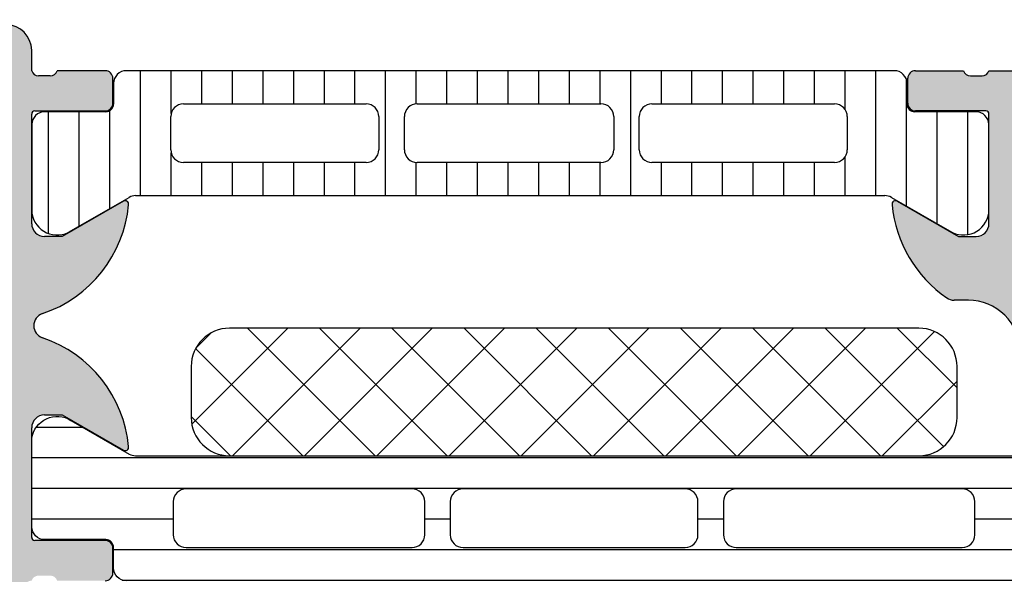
# Model space of a CAD drawing. Header units: millimetres. Extents: x 247761 to 294611, y 172579 to 236863.
# Tile 345 of 596: x 276233 to 276271, y 185840 to 185862. Entities that reach past the tile are written whole.
import ezdxf

# ---------------------------------------------------------------- set-up
doc = ezdxf.new("R2010")
doc.units = ezdxf.units.MM
doc.layers.add('FASÁDA DETAILNÍ', color=4, linetype='Continuous')
doc.layers.add('NOVA', color=240, linetype='Continuous')

# ---------------------------------------------------------------- blocks, each defined once
blk = doc.blocks.new('A$C69D17D4D')
at = {"layer": 'FASÁDA DETAILNÍ'}
h = blk.add_hatch(color=256, dxfattribs=at)
edge = h.paths.add_edge_path()
edge.add_arc((1588.938067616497, 12486.81045535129), 0.120000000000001, 90.0000000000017, 180.0000000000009, ccw=False)
edge.add_line((1588.938067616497, 12486.93045535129), (1591.698065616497, 12486.93045535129))
edge.add_arc((1591.698065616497, 12487.23045535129), 0.3000000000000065, 270, 359.9999999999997)
edge.add_line((1591.998065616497, 12487.23045535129), (1591.998065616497, 12488.21042967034))
edge.add_arc((1591.698065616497, 12488.21042967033), 0.3000000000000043, -8.905553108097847e-14, 90.00000000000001)
edge.add_line((1591.698065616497, 12488.51042967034), (1589.818054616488, 12488.51042967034))
edge.add_arc((1589.550511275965, 12488.58929676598), 0.2789255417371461, -91.16287007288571, -16.42459455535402, ccw=False)
edge.add_line((1589.544850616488, 12488.31042867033), (1589.091256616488, 12488.31042867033))
edge.add_arc((1589.08558820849, 12488.58926611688), 0.2788950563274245, -163.58012358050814, -88.83541062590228, ccw=False)
edge.add_line((1588.818067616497, 12488.51042967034), (1588.818067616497, 12489.31060438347))
edge.add_arc((1587.818067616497, 12489.31060438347), 0.9999999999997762, -1.276038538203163e-11, 89.9999999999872)
edge.add_line((1587.818067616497, 12490.31060438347), (1584.318060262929, 12490.31060438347))
edge.add_arc((1584.318080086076, 12489.31058456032), 1.000019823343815, 90.00113576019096, 179.9988642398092)
edge.add_line((1583.318060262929, 12489.31060438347), (1583.318060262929, 12488.81060438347))
edge.add_line((1583.318060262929, 12488.81060438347), (1585.818060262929, 12488.81060438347))
edge.add_arc((1585.818014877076, 12487.81055899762), 1.000045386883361, 0.0026002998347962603, 89.99739970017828, ccw=False)
edge.add_line((1586.818060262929, 12487.81060438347), (1586.818060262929, 12486.51058607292))
edge.add_arc((1585.818007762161, 12486.51063857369), 1.000052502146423, -89.99699208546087, -0.0030079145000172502, ccw=False)
edge.add_line((1585.818060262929, 12485.51058607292), (1578.818060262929, 12485.51058607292))
edge.add_arc((1578.318060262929, 12486.03570782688), 0.7250881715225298, -133.5961838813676, -46.40381611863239, ccw=False)
edge.add_line((1577.818060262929, 12485.51058607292), (1571.783972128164, 12485.51058607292))
edge.add_arc((1571.784024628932, 12486.51063857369), 1.000052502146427, 180.0030079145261, 269.9969920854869, ccw=False)
edge.add_line((1570.783972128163, 12486.51058607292), (1570.783972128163, 12487.81060438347))
edge.add_arc((1571.784017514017, 12487.81055899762), 1.000045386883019, 90.00260029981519, 179.9973997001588, ccw=False)
edge.add_line((1571.783972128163, 12488.81060438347), (1573.318060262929, 12488.81060438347))
edge.add_line((1573.318060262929, 12488.81060438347), (1573.318060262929, 12489.41061048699))
edge.add_line((1573.318060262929, 12489.41061048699), (1572.218054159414, 12490.51058607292))
edge.add_line((1572.218054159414, 12490.51058607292), (1568.818060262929, 12490.51058607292))
edge.add_line((1568.818060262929, 12490.51058607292), (1568.818060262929, 12463.51068525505))
edge.add_line((1568.818060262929, 12463.51068525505), (1572.218054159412, 12463.51068525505))
edge.add_line((1572.218054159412, 12463.51068525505), (1573.318060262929, 12464.61066084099))
edge.add_line((1573.318060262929, 12464.61066084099), (1573.318060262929, 12465.21066694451))
edge.add_line((1573.318060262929, 12465.21066694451), (1571.783972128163, 12465.21066694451))
edge.add_arc((1571.784017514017, 12466.21071233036), 1.000045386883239, 180.0026002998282, 269.99739970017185, ccw=False)
edge.add_line((1570.783972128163, 12466.21066694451), (1570.783972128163, 12467.51068525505))
edge.add_arc((1571.784024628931, 12467.51063275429), 1.000052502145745, 90.0030079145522, 179.996992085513, ccw=False)
edge.add_line((1571.783972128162, 12468.51068525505), (1577.818060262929, 12468.51068525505))
edge.add_arc((1578.318060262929, 12467.98556350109), 0.7250881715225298, 46.40381611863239, 133.5961838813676, ccw=False)
edge.add_line((1578.818060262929, 12468.51068525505), (1585.818060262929, 12468.51068525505))
edge.add_arc((1585.818007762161, 12467.51063275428), 1.000052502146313, 0.0030079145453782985, 89.99699208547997, ccw=False)
edge.add_line((1586.818060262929, 12467.51068525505), (1586.818060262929, 12466.21066694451))
edge.add_arc((1585.818014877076, 12466.21071233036), 1.000045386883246, -89.9973997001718, -0.0026002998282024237, ccw=False)
edge.add_line((1585.818060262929, 12465.21066694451), (1583.318060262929, 12465.21066694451))
edge.add_line((1583.318060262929, 12465.21066694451), (1583.318060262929, 12464.71066694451))
edge.add_arc((1584.318080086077, 12464.71068676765), 1.000019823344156, 180.0011357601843, 269.9988642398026)
edge.add_line((1584.318060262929, 12463.71066694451), (1588.818060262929, 12463.71066694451))
edge.add_arc((1588.81807058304, 12464.21065662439), 0.4999896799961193, 269.9988173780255, 360.0011826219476)
edge.add_line((1589.318060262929, 12464.21066694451), (1589.318060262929, 12465.21066694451))
edge.add_line((1589.318060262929, 12465.21066694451), (1588.518057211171, 12465.21066694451))
edge.add_line((1588.518057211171, 12465.21066694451), (1588.518057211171, 12468.21068220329))
edge.add_arc((1588.818064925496, 12468.21068489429), 0.3000077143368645, 89.99948607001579, 180.0005139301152, ccw=False)
edge.add_arc((1589.08558820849, 12468.43185616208), 0.2788950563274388, 88.83541062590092, 163.5801235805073, ccw=False)
edge.add_line((1589.091256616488, 12468.71069360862), (1589.544850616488, 12468.71069360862))
edge.add_arc((1589.550511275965, 12468.43182551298), 0.2789255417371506, 16.424594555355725, 91.16287007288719, ccw=False)
edge.add_line((1589.818054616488, 12468.51069260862), (1591.698065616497, 12468.51069260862))
edge.add_arc((1591.698065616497, 12468.81069260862), 0.3000000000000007, 269.9999999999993, 359.9999999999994)
edge.add_line((1591.998065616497, 12468.81069260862), (1591.998065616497, 12469.79066692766))
edge.add_arc((1591.698065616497, 12469.79066692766), 0.3000000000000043, 1.272221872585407e-14, 90.00000000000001)
edge.add_line((1591.698065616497, 12470.09066692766), (1588.938067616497, 12470.09066692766))
edge.add_arc((1588.938067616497, 12470.21066692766), 0.1200000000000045, 180, 269.9999999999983, ccw=False)
edge.add_line((1588.818067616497, 12470.21066692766), (1588.818067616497, 12474.51069260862))
edge.add_arc((1589.318067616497, 12474.51069260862), 0.4999999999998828, 90.00000000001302, 180.0000000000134, ccw=False)
edge.add_line((1589.318067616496, 12475.01069260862), (1590.018067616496, 12475.01069260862))
edge.add_line((1590.018067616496, 12475.01069260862), (1592.410887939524, 12473.629197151))
edge.add_arc((1592.479947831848, 12473.74881239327), 0.1381197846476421, 239.9999999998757, 367.702437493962)
edge.add_arc((1587.638596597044, 12473.30119400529), 4.999999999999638, 5.34922800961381, 71.29059925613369)
edge.add_arc((1589.40282279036, 12478.51056113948), 0.5000000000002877, 108.70940074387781, 251.29059925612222, ccw=False)
edge.add_arc((1587.638596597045, 12483.71992827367), 4.999999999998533, -71.29059925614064, -5.349228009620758)
edge.add_arc((1592.479947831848, 12483.27230988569), 0.1381197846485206, -7.702437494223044, 119.9999999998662)
edge.add_line((1592.410887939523, 12483.39192512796), (1590.018067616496, 12482.01042967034))
edge.add_line((1590.018067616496, 12482.01042967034), (1589.318067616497, 12482.01042967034))
edge.add_arc((1589.318067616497, 12482.51042967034), 0.5000000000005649, 179.9999999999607, 269.99999999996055, ccw=False)
edge.add_line((1588.818067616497, 12482.51042967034), (1588.818067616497, 12486.81045535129))
edge = h.paths.add_edge_path(flags=16)
edge.add_arc((1570.918066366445, 12471.51067762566), 0.5, 180, 270, ccw=False)
edge.add_line((1570.418066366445, 12471.51067762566), (1570.418066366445, 12483.51058607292))
edge.add_arc((1570.918066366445, 12483.51058607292), 0.5, 90, 180, ccw=False)
edge.add_line((1570.918066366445, 12484.01058607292), (1586.618048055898, 12484.01058607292))
edge.add_arc((1586.618048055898, 12483.51058607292), 0.5, 0, 90, ccw=False)
edge.add_line((1587.118048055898, 12483.51058607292), (1587.118048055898, 12471.51067762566))
edge.add_arc((1586.618048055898, 12471.51067762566), 0.5, -90, 0, ccw=False)
edge.add_line((1586.618048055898, 12471.01067762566), (1585.118048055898, 12471.01067762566))
edge.add_line((1585.118048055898, 12471.01067762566), (1585.118048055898, 12470.51067762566))
edge.add_arc((1584.618048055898, 12470.51067762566), 0.5000000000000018, -89.99999999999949, 0, ccw=False)
edge.add_line((1584.618048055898, 12470.01067762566), (1572.918066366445, 12470.01067762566))
edge.add_arc((1572.918066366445, 12470.51067762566), 0.5, 180, 269.9999999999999, ccw=False)
edge.add_line((1572.418066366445, 12470.51067762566), (1572.418066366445, 12471.01067762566))
edge.add_line((1572.418066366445, 12471.01067762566), (1570.918066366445, 12471.01067762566))
h = blk.add_hatch(dxfattribs=at)
h.set_pattern_fill('_USER', color=256, scale=1.2, angle=90, style=0, pattern_type=0)
h.set_pattern_definition([(90, (0, 0), (-1.2, 7.347638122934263e-17), [])])
edge = h.paths.add_edge_path()
edge.add_line((1622.493950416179, 12483.54357428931), (1624.777607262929, 12482.22510457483))
edge.add_arc((1625.318242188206, 12483.06635722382), 0.9999960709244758, 237.2729839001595, 351.8183919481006)
edge.add_line((1626.308060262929, 12482.92404657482), (1626.308060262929, 12486.40058807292))
edge.add_arc((1625.80806428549, 12486.40059071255), 0.4999959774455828, -0.0003024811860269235, 90.00030248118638)
edge.add_line((1625.808061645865, 12486.90058668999), (1623.408063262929, 12486.90025473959))
edge.add_arc((1623.408063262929, 12487.20025473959), 0.3000000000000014, 180, 269.9999999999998, ccw=False)
edge.add_line((1623.108063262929, 12487.20025473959), (1623.108063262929, 12488.01058607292))
edge.add_arc((1622.608065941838, 12488.01058875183), 0.4999973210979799, -0.0003069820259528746, 90.00030698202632)
edge.add_line((1622.608063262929, 12488.51058607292), (1592.525588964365, 12488.51058607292))
edge.add_arc((1592.525586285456, 12488.01058875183), 0.4999973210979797, 89.99969301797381, 180.0003069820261)
edge.add_line((1592.025588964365, 12488.01058607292), (1592.025588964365, 12487.20025473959))
edge.add_arc((1591.725588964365, 12487.20025473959), 0.3000000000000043, -90, -1.1368683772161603e-13, ccw=False)
edge.add_line((1591.725588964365, 12486.90025473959), (1589.325590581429, 12486.90058668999))
edge.add_arc((1589.325587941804, 12486.40059071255), 0.4999959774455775, 89.99969751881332, 180.0003024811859)
edge.add_line((1588.825591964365, 12486.40058807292), (1588.825591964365, 12482.92404657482))
edge.add_arc((1589.815410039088, 12483.06635722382), 0.9999960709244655, 188.1816080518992, 302.7270160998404)
edge.add_line((1590.356044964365, 12482.22510457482), (1592.639701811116, 12483.54357428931))
edge.add_arc((1592.889701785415, 12483.11056157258), 0.5000000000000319, 90.00005990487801, 119.9999965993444, ccw=False)
edge.add_line((1592.889701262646, 12483.61056157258), (1622.243950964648, 12483.61056157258))
edge.add_arc((1622.243950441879, 12483.11056157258), 0.5000000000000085, 60.0000034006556, 89.99994009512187, ccw=False)
edge = h.paths.add_edge_path(flags=16)
edge.add_line((1601.917233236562, 12484.91057234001), (1594.767208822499, 12484.9105875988))
edge.add_arc((1594.767252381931, 12485.41063115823), 0.5000435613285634, 180.0049911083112, 269.9950088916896, ccw=False)
edge.add_line((1594.267208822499, 12485.4105875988), (1594.267208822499, 12486.71059637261))
edge.add_arc((1594.767221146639, 12486.71056878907), 0.5000123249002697, 90.00141220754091, 179.9968392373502, ccw=False)
edge.add_line((1594.767208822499, 12487.21058111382), (1601.917233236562, 12487.21058111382))
edge.add_arc((1601.917189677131, 12486.71053755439), 0.5000435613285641, 0.004991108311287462, 89.99500889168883, ccw=False)
edge.add_line((1602.417233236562, 12486.71058111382), (1602.417233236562, 12485.41057234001))
edge.add_arc((1601.917189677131, 12485.41061589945), 0.5000435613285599, -89.99500889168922, -0.004991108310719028, ccw=False)
edge = h.paths.add_edge_path(flags=16)
edge.add_line((1620.267232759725, 12484.91057234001), (1613.117206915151, 12484.91057234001))
edge.add_arc((1613.117250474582, 12485.41061589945), 0.5000435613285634, 180.0049911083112, 269.9950088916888, ccw=False)
edge.add_line((1612.617206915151, 12485.41057234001), (1612.617206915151, 12486.71058111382))
edge.add_arc((1613.117250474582, 12486.71053755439), 0.5000435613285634, 90.00499110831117, 179.9950088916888, ccw=False)
edge.add_line((1613.117206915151, 12487.21058111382), (1620.267232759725, 12487.21058111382))
edge.add_arc((1620.267189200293, 12486.71053755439), 0.5000435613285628, 0.004991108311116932, 89.99500889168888, ccw=False)
edge.add_line((1620.767232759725, 12486.71058111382), (1620.767232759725, 12485.41057234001))
edge.add_arc((1620.267189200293, 12485.41061589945), 0.5000435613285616, -89.99500889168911, -0.004991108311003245, ccw=False)
edge = h.paths.add_edge_path(flags=16)
edge.add_line((1611.117206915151, 12484.91057234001), (1603.917233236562, 12484.91057234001))
edge.add_arc((1603.917182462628, 12485.41052156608), 0.4999492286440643, -180.00581885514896, -89.99418114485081, ccw=False)
edge.add_line((1603.417233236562, 12485.41057234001), (1603.417233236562, 12486.71058111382))
edge.add_arc((1603.917182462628, 12486.71063188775), 0.4999492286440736, 89.99418114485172, 180.0058188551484, ccw=False)
edge.add_line((1603.917233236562, 12487.21058111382), (1611.117206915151, 12487.21058111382))
edge.add_arc((1611.117257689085, 12486.71063188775), 0.4999492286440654, -0.005818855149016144, 90.00581885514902, ccw=False)
edge.add_line((1611.617206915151, 12486.71058111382), (1611.617206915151, 12485.41057234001))
edge.add_arc((1611.117257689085, 12485.41052156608), 0.4999492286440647, -90.00581885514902, 0.005818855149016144, ccw=False)
h = blk.add_hatch(color=256, dxfattribs=at)
edge = h.paths.add_edge_path()
edge.add_arc((1643.31799277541, 12423.51065356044), 0.5000674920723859, -89.99226754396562, -0.007732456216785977, ccw=False)
edge.add_line((1643.318060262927, 12423.01058607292), (1639.318060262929, 12423.01058607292))
edge.add_arc((1639.318127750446, 12423.51065356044), 0.5000674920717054, 180.0077324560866, 269.99226754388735, ccw=False)
edge.add_line((1638.818060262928, 12423.51058607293), (1638.818060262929, 12424.81063490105))
edge.add_arc((1639.318097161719, 12424.81059800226), 0.5000369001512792, 90.00422797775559, 179.9957720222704, ccw=False)
edge.add_line((1639.31806026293, 12425.31063490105), (1639.818060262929, 12425.31063490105))
edge.add_line((1639.818060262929, 12425.31063490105), (1639.818060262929, 12424.31063490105))
edge.add_line((1639.818060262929, 12424.31063490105), (1641.318060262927, 12424.31063490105))
edge.add_arc((1641.318097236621, 12425.31059792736), 0.9999630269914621, 269.9978814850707, 360.0021185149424)
edge.add_line((1642.318060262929, 12425.31063490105), (1642.318060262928, 12429.31063490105))
edge.add_arc((1641.317983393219, 12429.31055803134), 1.000076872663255, 0.004403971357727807, 89.99559602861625)
edge.add_line((1641.318060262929, 12430.31063490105), (1639.818060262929, 12430.31063490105))
edge.add_line((1639.818060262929, 12430.31063490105), (1639.818060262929, 12429.31063490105))
edge.add_line((1639.818060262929, 12429.31063490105), (1639.318060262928, 12429.31063490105))
edge.add_arc((1639.318002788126, 12429.81057742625), 0.4999425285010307, -180.00658688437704, -89.99341311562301, ccw=False)
edge.add_line((1638.818060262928, 12429.81063490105), (1638.818060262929, 12432.61062269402))
edge.add_arc((1639.31806026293, 12432.61062269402), 0.5000000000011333, 90.0000000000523, 180.0000000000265, ccw=False)
edge.add_line((1639.318060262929, 12433.11062269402), (1639.518060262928, 12433.11062269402))
edge.add_arc((1639.518060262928, 12432.61062269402), 0.5000000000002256, -2.609112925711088e-11, 89.99999999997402, ccw=False)
edge.add_line((1640.018060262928, 12432.61062269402), (1640.018060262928, 12432.11062269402))
edge.add_arc((1640.518095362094, 12432.11065779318), 0.500035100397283, 180.0040217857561, 269.9959782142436)
edge.add_line((1640.518060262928, 12431.61062269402), (1641.318063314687, 12431.61062269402))
edge.add_arc((1641.318046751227, 12432.11063925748), 0.5000165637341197, -89.99810203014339, -0.001897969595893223)
edge.add_line((1641.818063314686, 12432.11062269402), (1641.818063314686, 12463.41061659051))
edge.add_line((1641.818063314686, 12463.41061659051), (1641.38566668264, 12469.44907421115))
edge.add_arc((1640.386446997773, 12469.41061815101), 0.9999594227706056, 2.20400286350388, 89.99999999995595)
edge.add_line((1640.386446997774, 12470.41057757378), (1633.717994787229, 12470.41057757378))
edge.add_arc((1633.717994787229, 12469.91057757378), 0.5000000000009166, 90.00000000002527, 179.9999999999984)
edge.add_line((1633.217994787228, 12469.91057757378), (1633.217994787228, 12469.01057757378))
edge.add_arc((1632.717994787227, 12469.01057757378), 0.5000000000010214, -89.99999999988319, 1.425064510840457e-10, ccw=False)
edge.add_line((1632.717994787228, 12468.51057757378), (1631.317993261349, 12468.51057757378))
edge.add_arc((1631.050472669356, 12468.43174112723), 0.278895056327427, 16.41987641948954, 91.1645893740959)
edge.add_line((1631.044804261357, 12468.71057857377), (1630.591210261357, 12468.71057857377))
edge.add_arc((1630.58554960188, 12468.43171047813), 0.2789255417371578, 88.83712992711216, 163.575405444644)
edge.add_line((1630.318006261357, 12468.51057757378), (1628.437995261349, 12468.51057757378))
edge.add_arc((1628.437995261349, 12468.81057757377), 0.3000000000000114, 180.0000000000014, 270, ccw=False)
edge.add_line((1628.137995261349, 12468.81057757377), (1628.137995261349, 12469.79055189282))
edge.add_arc((1628.437995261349, 12469.79055189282), 0.2999999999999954, 90.0000000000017, 180.0000000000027, ccw=False)
edge.add_line((1628.437995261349, 12470.09055189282), (1631.197993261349, 12470.09055189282))
edge.add_arc((1631.197993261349, 12470.21055189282), 0.1200000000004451, 269.9999999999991, 360)
edge.add_line((1631.317993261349, 12470.21055189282), (1631.317993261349, 12474.51057757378))
edge.add_arc((1630.817993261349, 12474.51057757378), 0.5000000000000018, -8.014997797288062e-13, 89.9999999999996)
edge.add_line((1630.817993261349, 12475.01057757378), (1630.11799326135, 12475.01057757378))
edge.add_line((1630.11799326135, 12475.01057757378), (1627.725172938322, 12473.62908211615))
edge.add_arc((1627.656113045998, 12473.74869735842), 0.1381197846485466, -180.0000000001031, -60.000000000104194, ccw=False)
edge.add_line((1627.517993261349, 12473.74869735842), (1627.51799326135, 12477.51057757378))
edge.add_arc((1625.517993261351, 12477.51057757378), 1.999999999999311, 6.730053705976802e-12, 90.00000000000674)
edge.add_line((1625.51799326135, 12479.51057757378), (1624.949997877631, 12479.51057757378))
edge.add_arc((1624.949997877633, 12480.01057757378), 0.5000000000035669, 235.5209282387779, 269.99999999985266, ccw=False)
edge.add_arc((1627.497471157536, 12483.72007617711), 4.999999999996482, 185.3492280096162, 235.5209282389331, ccw=False)
edge.add_arc((1622.656119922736, 12483.27245778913), 0.1381197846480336, 60.00000000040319, 187.7024374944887, ccw=False)
edge.add_line((1622.725179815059, 12483.3920730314), (1625.118000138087, 12482.01057757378))
edge.add_line((1625.118000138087, 12482.01057757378), (1625.818000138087, 12482.01057757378))
edge.add_arc((1625.818000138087, 12482.51057757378), 0.5, 270, 360)
edge.add_line((1626.318000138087, 12482.51057757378), (1626.318000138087, 12486.81060325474))
edge.add_arc((1626.19800013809, 12486.81060325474), 0.1199999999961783, 1.272221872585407e-14, 89.9999999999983)
edge.add_line((1626.19800013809, 12486.93060325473), (1623.43800213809, 12486.93060325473))
edge.add_arc((1623.43800213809, 12487.23060325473), 0.2999999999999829, -180, -89.99999999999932, ccw=False)
edge.add_line((1623.138002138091, 12487.23060325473), (1623.138002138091, 12488.21057757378))
edge.add_arc((1623.43800213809, 12488.21057757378), 0.300000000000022, 90.00000000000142, 180, ccw=False)
edge.add_line((1623.43800213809, 12488.51057757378), (1625.318013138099, 12488.51057757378))
edge.add_arc((1625.585556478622, 12488.58944466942), 0.2789255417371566, 196.424594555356, 271.1628700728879)
edge.add_line((1625.591217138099, 12488.31057657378), (1626.044811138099, 12488.31057657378))
edge.add_arc((1626.050479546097, 12488.58941402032), 0.2788950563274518, 268.8354106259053, 343.5801235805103)
edge.add_line((1626.318000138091, 12488.51057757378), (1629.318058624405, 12488.51057757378))
edge.add_line((1629.318058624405, 12488.51057757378), (1630.018161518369, 12487.81050520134))
edge.add_line((1630.018161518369, 12487.81050520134), (1630.01816151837, 12487.21049909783))
edge.add_line((1630.01816151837, 12487.21049909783), (1628.418155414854, 12487.21049909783))
edge.add_arc((1628.418164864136, 12486.71048964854), 0.5000094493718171, 90.00108278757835, 179.9989172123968)
edge.add_line((1627.918155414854, 12486.71049909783), (1627.918155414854, 12486.31507101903))
edge.add_arc((1628.418155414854, 12486.31507101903), 0.5000000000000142, 180.0000000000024, 195.0000000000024)
edge.add_line((1627.935192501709, 12486.18566149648), (1628.319401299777, 12484.75177474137))
edge.add_arc((1629.285327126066, 12485.01059378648), 1.000000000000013, 195.0000000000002, 270.0000000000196)
edge.add_line((1629.285327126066, 12484.01059378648), (1635.018149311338, 12484.01059378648))
edge.add_line((1635.018149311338, 12484.01059378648), (1635.018149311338, 12487.21049909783))
edge.add_line((1635.018149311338, 12487.21049909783), (1634.218161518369, 12487.21049909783))
edge.add_line((1634.218161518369, 12487.21049909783), (1634.218161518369, 12487.81050520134))
edge.add_line((1634.218161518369, 12487.81050520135), (1635.430594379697, 12488.5104868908))
edge.add_line((1635.430594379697, 12488.51048689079), (1636.518149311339, 12488.51048689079))
edge.add_line((1636.518149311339, 12488.51048689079), (1636.518149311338, 12473.51057757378))
edge.add_arc((1637.018149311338, 12473.51057757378), 0.5000000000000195, 179.9999999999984, 270.0000000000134)
edge.add_line((1637.018149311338, 12473.01057757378), (1642.818060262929, 12473.01057757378))
edge.add_arc((1642.818060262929, 12472.01057757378), 1, 0, 90.0000000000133, ccw=False)
edge.add_line((1643.818060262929, 12472.01057757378), (1643.818060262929, 12423.51058607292))
edge = h.paths.add_edge_path(flags=16)
edge.add_line((1634.218161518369, 12482.41059378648), (1629.81816151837, 12482.41059378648))
edge.add_arc((1629.81816151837, 12481.91059378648), 0.5000000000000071, 90.00000000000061, 179.9999999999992)
edge.add_line((1629.31816151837, 12481.91059378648), (1629.318161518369, 12477.51059378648))
edge.add_arc((1629.818161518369, 12477.51059378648), 0.4999999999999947, 179.9999999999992, 270.0000000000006)
edge.add_line((1629.818161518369, 12477.01059378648), (1634.218161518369, 12477.01059378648))
edge.add_arc((1634.218161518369, 12477.51059378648), 0.5, 270, 360)
edge.add_line((1634.718161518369, 12477.51059378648), (1634.718161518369, 12481.91059378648))
edge.add_arc((1634.218161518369, 12481.91059378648), 0.4999999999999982, 1.272221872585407e-14, 90.00000000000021)
h = blk.add_hatch(dxfattribs=at)
h.set_pattern_fill('NETZ', color=256, scale=2, angle=45, style=0)
h.set_pattern_definition([(45, (0, 0), (-1.414213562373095, 1.414213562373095), []), (135, (0, 0), (-1.414213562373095, -1.414213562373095), [])])
h.paths.add_polyline_path([(1623.566983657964, 12478.4113208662, -0.4142135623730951), (1625.066983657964, 12476.9113208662), (1625.066983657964, 12474.9113208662, -0.4142135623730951), (1623.566983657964, 12473.4113208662), (1596.566983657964, 12473.4113208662, -0.4142135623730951), (1595.066983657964, 12474.9113208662), (1595.066983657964, 12476.9113208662, -0.4142135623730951), (1596.566983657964, 12478.4113208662)])
h = blk.add_hatch(dxfattribs=at)
h.set_pattern_fill('LINIE', color=256, scale=1.2, angle=180, style=0)
h.set_pattern_definition([(180, (1631.942673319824, 12487.79354819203), (-1.469551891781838e-16, -1.2), [])])
edge = h.paths.add_edge_path()
edge.add_arc((1628.407976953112, 12469.81977573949), 0.3000000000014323, 89.99792470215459, 179.9979247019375)
edge.add_line((1628.107976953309, 12469.81978660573), (1628.107948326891, 12469.00945527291))
edge.add_arc((1627.607951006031, 12469.00947070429), 0.4999973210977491, 269.99761772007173, 359.9982316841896, ccw=False)
edge.add_line((1627.607930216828, 12468.50947338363), (1626.7668579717, 12468.50815283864))
edge.add_arc((1626.7668579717, 12468.30815283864), 0.2000000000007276, 89.99999999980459, 179.9999999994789)
edge.add_line((1626.5668579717, 12468.30815283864), (1626.5668579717, 12464.20815283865))
edge.add_arc((1626.0668579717, 12464.20815283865), 0.5, -90, 0, ccw=False)
edge.add_line((1626.0668579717, 12463.70815283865), (1625.236108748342, 12463.70815283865))
edge.add_arc((1625.236108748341, 12464.70815283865), 1, 195.0000000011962, 270.0000000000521, ccw=False)
edge.add_line((1624.270182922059, 12464.44933379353), (1624.0668579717, 12465.20815283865))
edge.add_line((1624.0668579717, 12465.20815283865), (1625.0668579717, 12465.20815283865))
edge.add_line((1625.0668579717, 12465.20815283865), (1625.0668579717, 12467.50815283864))
edge.add_arc((1624.062731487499, 12467.50644359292), 1.004127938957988, 0.09753001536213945, 89.76591227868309)
edge.add_line((1624.066833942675, 12468.51056315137), (1621.066955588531, 12468.51056315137))
edge.add_arc((1621.070983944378, 12467.5064438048), 1.004127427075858, 90.22985967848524, 179.9024820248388)
edge.add_line((1620.0668579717, 12467.50815283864), (1620.0668579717, 12465.20815283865))
edge.add_line((1620.0668579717, 12465.20815283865), (1621.0668579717, 12465.20815283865))
edge.add_line((1621.0668579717, 12465.20815283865), (1620.863533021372, 12464.44933379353))
edge.add_arc((1619.897607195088, 12464.70815283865), 1.000000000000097, 270, 344.99999999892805, ccw=False)
edge.add_line((1619.897607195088, 12463.70815283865), (1619.0668579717, 12463.70815283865))
edge.add_arc((1619.0668579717, 12464.20815283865), 0.5, 180, 270, ccw=False)
edge.add_line((1618.5668579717, 12464.20815283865), (1618.5668579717, 12468.30815283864))
edge.add_arc((1618.362684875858, 12468.30642428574), 0.2041804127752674, 0.485061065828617, 88.84413105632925)
edge.add_line((1618.366803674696, 12468.51056315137), (1592.525436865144, 12468.51058607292))
edge.add_arc((1592.525452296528, 12469.01058339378), 0.4999973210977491, 179.9976177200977, 269.9982316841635, ccw=False)
edge.add_line((1592.025454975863, 12469.01060418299), (1592.025483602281, 12469.8209355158))
edge.add_arc((1591.725483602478, 12469.82094638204), 0.2999999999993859, 359.9979247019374, 449.9979247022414)
edge.add_line((1591.725494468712, 12470.12094638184), (1589.325496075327, 12470.12070136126))
edge.add_arc((1589.325511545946, 12470.62069733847), 0.4999959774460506, 179.9976222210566, 269.9982271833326, ccw=False)
edge.add_line((1588.825515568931, 12470.62071808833), (1588.825642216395, 12474.09725958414))
edge.add_arc((1589.815455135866, 12473.95491308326), 0.9999960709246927, 57.2709086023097, 171.8163166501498, ccw=False)
edge.add_line((1590.356120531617, 12474.79614614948), (1592.639729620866, 12473.47759372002))
edge.add_arc((1592.88974527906, 12473.91059738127), 0.5000000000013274, 239.9979281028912, 269.9978647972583)
edge.add_line((1592.889726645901, 12473.41059738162), (1627.243995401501, 12473.40951106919))
edge.add_arc((1627.244012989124, 12473.90951106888), 0.5000000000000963, 269.9979846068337, 299.997921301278)
edge.add_line((1627.493997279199, 12473.47648929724), (1629.777701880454, 12474.79487629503))
edge.add_arc((1630.318306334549, 12473.95360406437), 0.9999960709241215, 8.179532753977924, 122.7249408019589, ccw=False)
edge.add_line((1631.308129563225, 12474.09587886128), (1631.308002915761, 12470.61933736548))
edge.add_arc((1630.808006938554, 12470.6193528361), 0.4999959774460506, 269.9976222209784, 359.99822718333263, ccw=False)
edge.add_line((1630.807986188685, 12470.11935685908), (1628.407987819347, 12470.11977573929))
edge = h.paths.add_edge_path(flags=16)
edge.add_line((1604.216864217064, 12470.31005134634), (1604.216864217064, 12471.61004545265))
edge.add_arc((1603.716867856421, 12471.61004909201), 0.4999963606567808, 359.9995829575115, 450.0004170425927)
edge.add_line((1603.716864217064, 12472.11004545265), (1594.86687032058, 12472.11004545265))
edge.add_arc((1594.866866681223, 12471.61004909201), 0.4999963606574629, 89.99958295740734, 180.0004170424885)
edge.add_line((1594.36687032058, 12471.61004545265), (1594.36687032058, 12470.31005134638))
edge.add_arc((1594.866870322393, 12470.31003477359), 0.5000000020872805, 179.9981008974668, 269.9999997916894)
edge.add_line((1594.866870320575, 12469.8100347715), (1603.716864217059, 12469.8100347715))
edge.add_arc((1603.716864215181, 12470.31003477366), 0.5000000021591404, 270.0000002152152, 360.0018990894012)
edge = h.paths.add_edge_path(flags=16)
edge.add_arc((1614.416870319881, 12470.31003477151), 0.5, 269.9999999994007, 360)
edge.add_line((1614.916870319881, 12470.31003477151), (1614.916870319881, 12471.61004545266))
edge.add_arc((1614.416870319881, 12471.61004545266), 0.5, 0, 90.00000000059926)
edge.add_line((1614.416870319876, 12472.11004545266), (1605.716864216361, 12472.11004545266))
edge.add_arc((1605.716864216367, 12471.61004545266), 0.500000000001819, 90.00000000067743, 179.9999999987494)
edge.add_line((1605.216864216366, 12471.61004545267), (1605.216864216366, 12470.31003477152))
edge.add_arc((1605.716864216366, 12470.31003477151), 0.5000000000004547, 179.9999999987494, 269.9999999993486)
edge.add_line((1605.716864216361, 12469.81003477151), (1614.416870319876, 12469.81003477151))
edge = h.paths.add_edge_path(flags=16)
edge.add_arc((1616.416866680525, 12471.61004909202), 0.4999963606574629, 89.99958295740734, 180.0004170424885)
edge.add_line((1615.916870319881, 12471.61004545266), (1615.916870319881, 12470.31005134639))
edge.add_arc((1616.416870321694, 12470.3100347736), 0.5000000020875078, 179.9981008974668, 269.9999997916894)
edge.add_line((1616.416870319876, 12469.81003477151), (1625.26687947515, 12469.81003477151))
edge.add_arc((1625.266879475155, 12470.31001951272), 0.4999847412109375, 269.9999999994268, 360)
edge.add_line((1625.766864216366, 12470.31001951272), (1625.766864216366, 12471.61003019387))
edge.add_arc((1625.266848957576, 12471.61003019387), 0.5000152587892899, 0, 90.0000000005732)
edge.add_line((1625.266848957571, 12472.11004545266), (1616.416870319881, 12472.11004545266))
for p, q in [((1588.818067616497, 12488.51042967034), (1588.818067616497, 12489.31060438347)), ((1589.544850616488, 12488.31042867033), (1589.091256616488, 12488.31042867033)), ((1591.698065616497, 12488.51042967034), (1589.818054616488, 12488.51042967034)), ((1622.608063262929, 12488.51058607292), (1592.525588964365, 12488.51058607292)), ((1623.43800213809, 12488.51057757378), (1625.318013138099, 12488.51057757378)), ((1625.591217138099, 12488.31057657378), (1626.044811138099, 12488.31057657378)), ((1626.318000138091, 12488.51057757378), (1629.318058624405, 12488.51057757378)), ((1591.998065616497, 12487.23045535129), (1591.998065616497, 12488.21042967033)), ((1592.025588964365, 12488.01058607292), (1592.025588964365, 12487.20025473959)), ((1623.108063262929, 12487.20025473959), (1623.108063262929, 12488.01058607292)), ((1623.138002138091, 12487.23060325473), (1623.138002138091, 12488.21057757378)), ((1594.767208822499, 12487.21058111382), (1601.917233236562, 12487.21058111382)), ((1603.917233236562, 12487.21058111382), (1611.117206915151, 12487.21058111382)), ((1613.117206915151, 12487.21058111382), (1620.267232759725, 12487.21058111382)), ((1588.818067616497, 12482.51042967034), (1588.818067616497, 12486.81045535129)), ((1588.938067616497, 12486.93045535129), (1591.698065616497, 12486.93045535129)), ((1591.725588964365, 12486.90025473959), (1589.325590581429, 12486.90058668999)), ((1625.808061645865, 12486.90058668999), (1623.408063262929, 12486.90025473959)), ((1626.19800013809, 12486.93060325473), (1623.43800213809, 12486.93060325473)), ((1626.318000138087, 12482.51057757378), (1626.318000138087, 12486.81060325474)), ((1588.825591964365, 12486.40058807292), (1588.825591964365, 12482.92404657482)), ((1594.267208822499, 12485.4105875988), (1594.267208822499, 12486.71059637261)), ((1602.417233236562, 12486.71058111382), (1602.417233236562, 12485.41057234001)), ((1603.417233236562, 12485.41057234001), (1603.417233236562, 12486.71058111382)), ((1611.617206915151, 12486.71058111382), (1611.617206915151, 12485.41057234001)), ((1612.617206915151, 12485.41057234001), (1612.617206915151, 12486.71058111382)), ((1620.767232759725, 12486.71058111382), (1620.767232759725, 12485.41057234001)), ((1626.308060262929, 12482.92404657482), (1626.308060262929, 12486.40058807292)), ((1601.917233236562, 12484.91057234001), (1594.767208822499, 12484.9105875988)), ((1611.117206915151, 12484.91057234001), (1603.917233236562, 12484.91057234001)), ((1620.267232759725, 12484.91057234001), (1613.117206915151, 12484.91057234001)), ((1592.410887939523, 12483.39192512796), (1590.018067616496, 12482.01042967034)), ((1590.356044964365, 12482.22510457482), (1592.639701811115, 12483.54357428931)), ((1592.889701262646, 12483.61056157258), (1622.243950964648, 12483.61056157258)), ((1622.493950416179, 12483.54357428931), (1624.777607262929, 12482.22510457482)), ((1622.725179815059, 12483.3920730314), (1625.118000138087, 12482.01057757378)), ((1590.018067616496, 12482.01042967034), (1589.318067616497, 12482.01042967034)), ((1625.118000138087, 12482.01057757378), (1625.818000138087, 12482.01057757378)), ((1625.51799326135, 12479.51057757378), (1624.949997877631, 12479.51057757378)), ((1589.318067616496, 12475.01069260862), (1590.018067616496, 12475.01069260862)), ((1590.018067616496, 12475.01069260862), (1592.410887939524, 12473.629197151)), ((1588.818067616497, 12470.21066692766), (1588.818067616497, 12474.51069260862)), ((1591.698065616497, 12470.09066692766), (1588.938067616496, 12470.09066692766)), ((1591.998065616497, 12468.81069260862), (1591.998065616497, 12469.79066692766))]:
    blk.add_line(p, q, dxfattribs=at)
for points in [[(1596.566983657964, 12473.4113208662), (1623.566983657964, 12473.4113208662, 0.414213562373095), (1625.066983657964, 12474.9113208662), (1625.066983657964, 12476.9113208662, 0.414213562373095), (1623.566983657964, 12478.4113208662), (1596.566983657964, 12478.4113208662, 0.414213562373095), (1595.066983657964, 12476.9113208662), (1595.066983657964, 12474.9113208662, 0.414213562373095)], [(1604.216864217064, 12470.31005134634), (1604.216864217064, 12471.61004545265, 0.414217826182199), (1603.716864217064, 12472.11004545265), (1594.86687032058, 12472.11004545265, 0.4142178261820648), (1594.36687032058, 12471.61004545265), (1594.36687032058, 12470.31005134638, 0.4142232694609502), (1594.866870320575, 12469.8100347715), (1603.716864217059, 12469.8100347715, 0.4142232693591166)], [(1614.416870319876, 12469.81003477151, 0.4142135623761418), (1614.916870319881, 12470.31003477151), (1614.916870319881, 12471.61004545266, 0.4142135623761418), (1614.416870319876, 12472.11004545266), (1605.716864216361, 12472.11004545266, 0.4142135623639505), (1605.216864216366, 12471.61004545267), (1605.216864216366, 12470.31003477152, 0.414213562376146), (1605.716864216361, 12469.81003477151)], [(1616.416870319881, 12472.11004545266, 0.4142178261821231), (1615.916870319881, 12471.61004545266), (1615.916870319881, 12470.31005134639, 0.4142232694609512), (1616.416870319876, 12469.81003477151), (1625.26687947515, 12469.81003477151, 0.4142135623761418), (1625.766864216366, 12470.31001951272), (1625.766864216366, 12471.61003019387, 0.4142135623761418), (1625.266848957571, 12472.11004545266)]]:
    blk.add_lwpolyline(points, format="xyb", close=True, dxfattribs=at)
blk.add_lwpolyline([(1592.525436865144, 12468.51058607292, -0.4142167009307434), (1592.025454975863, 12469.01060418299), (1592.025483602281, 12469.8209355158, 0.414213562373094), (1591.725494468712, 12470.12094638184), (1589.325496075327, 12470.12070136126, -0.414216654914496), (1588.825515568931, 12470.62071808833), (1588.825642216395, 12474.09725958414, -0.5460410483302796), (1590.356120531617, 12474.79614614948), (1592.639729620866, 12473.47759372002, 0.1316522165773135), (1592.889726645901, 12473.41059738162), (1627.243995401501, 12473.40951106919, 0.1316522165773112)], format="xyb", dxfattribs=at)
for centre, radius, start, end in [((1587.818067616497, 12489.31060438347), 0.9999999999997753, 0, 89.99999999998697), ((1589.08558820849, 12488.58926611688), 0.2788950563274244, 196.4198764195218, 271.1645893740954), ((1589.550511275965, 12488.58929676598), 0.2789255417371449, 268.8371299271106, 343.5754054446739), ((1591.698065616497, 12488.21042967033), 0.3000000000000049, 0, 90), ((1592.525586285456, 12488.01058875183), 0.4999973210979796, 89.99969301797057, 180.0003069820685), ((1622.608065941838, 12488.01058875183), 0.4999973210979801, 359.9996930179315, 90.00030698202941), ((1623.43800213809, 12488.21057757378), 0.3000000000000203, 90, 180), ((1625.585556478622, 12488.58944466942), 0.2789255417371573, 196.4245945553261, 271.1628700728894), ((1626.050479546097, 12488.58941402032), 0.2788950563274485, 268.8354106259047, 343.5801235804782), ((1591.698065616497, 12487.23045535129), 0.3000000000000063, 270, 0), ((1591.725588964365, 12487.20025473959), 0.3000000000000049, 270, 0), ((1594.767221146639, 12486.71056878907), 0.500012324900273, 90.00141220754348, 179.9968392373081), ((1601.917189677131, 12486.71053755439), 0.500043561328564, 0.004991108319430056, 89.9950088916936), ((1603.917182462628, 12486.71063188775), 0.4999492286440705, 89.99418114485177, 180.0058188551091), ((1611.117257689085, 12486.71063188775), 0.4999492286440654, 359.9941811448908, 90.00581885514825), ((1613.117250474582, 12486.71053755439), 0.5000435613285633, 90.00499110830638, 179.9950088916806), ((1620.267189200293, 12486.71053755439), 0.5000435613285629, 0.004991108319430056, 89.9950088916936), ((1623.408063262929, 12487.20025473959), 0.3000000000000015, 180, 270), ((1623.43800213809, 12487.23060325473), 0.2999999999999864, 180, 270), ((1588.938067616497, 12486.81045535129), 0.1199999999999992, 90, 180), ((1589.325587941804, 12486.40059071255), 0.4999959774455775, 89.9996975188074, 180.0003024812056), ((1625.80806428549, 12486.40059071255), 0.4999959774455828, 359.9996975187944, 90.00030248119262), ((1626.19800013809, 12486.81060325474), 0.1199999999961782, 0, 90), ((1594.767252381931, 12485.41063115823), 0.5000435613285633, 180.0049911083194, 269.9950088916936), ((1601.917189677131, 12485.41061589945), 0.5000435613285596, 270.0049911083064, 359.9950088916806), ((1603.917182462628, 12485.41052156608), 0.4999492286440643, 179.9941811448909, 270.0058188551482), ((1611.117257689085, 12485.41052156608), 0.4999492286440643, 269.9941811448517, 0.005818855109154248), ((1613.117250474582, 12485.41061589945), 0.5000435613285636, 180.0049911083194, 269.9950088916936), ((1620.267189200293, 12485.41061589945), 0.5000435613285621, 270.0049911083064, 359.9950088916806), ((1587.638596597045, 12483.71992827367), 4.999999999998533, 288.7094007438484, 354.6507719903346), ((1592.479947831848, 12483.27230988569), 0.1381197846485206, 352.297562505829, 119.9999999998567), ((1592.889701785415, 12483.11056157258), 0.5000000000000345, 90.00005990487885, 119.999996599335), ((1622.243950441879, 12483.11056157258), 0.5000000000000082, 60.00000340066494, 89.99994009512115), ((1622.656119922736, 12483.27245778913), 0.1381197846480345, 60.00000000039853, 187.702437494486), ((1627.497471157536, 12483.72007617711), 4.999999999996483, 185.3492280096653, 235.5209282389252), ((1589.815410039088, 12483.06635722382), 0.99999607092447, 188.1816080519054, 302.7270160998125), ((1625.318242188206, 12483.06635722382), 0.9999960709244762, 237.2729839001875, 351.8183919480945), ((1589.318067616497, 12482.51042967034), 0.500000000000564, 180, 269.9999999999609), ((1625.818000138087, 12482.51057757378), 0.5, 270, 0), ((1624.949997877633, 12480.01057757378), 0.5000000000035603, 235.5209282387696, 269.9999999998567), ((1625.517993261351, 12477.51057757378), 1.999999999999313, 0, 90.00000000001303), ((1589.40282279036, 12478.51056113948), 0.5000000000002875, 108.7094007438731, 251.2905992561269), ((1587.638596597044, 12473.30119400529), 4.999999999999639, 5.349228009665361, 71.29059925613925), ((1589.318067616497, 12474.51069260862), 0.4999999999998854, 90.00000000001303, 180), ((1592.479947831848, 12473.74881239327), 0.1381197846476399, 239.9999999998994, 7.702437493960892), ((1588.938067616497, 12470.21066692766), 0.1200000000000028, 180, 270), ((1591.698065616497, 12469.79066692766), 0.3000000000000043, 0, 90), ((1591.698065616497, 12468.81069260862), 0.3000000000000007, 270, 0)]:
    blk.add_arc(centre, radius, start, end, dxfattribs=at)

msp = doc.modelspace()

# ---------------------------------------------------------------- block references
at = {"layer": 'NOVA', "ltscale": 300}
msp.add_blockref('A$C69D17D4D', (274644.5174331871, 173371.2585875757), dxfattribs=at)

doc.saveas('drawing.dxf')
